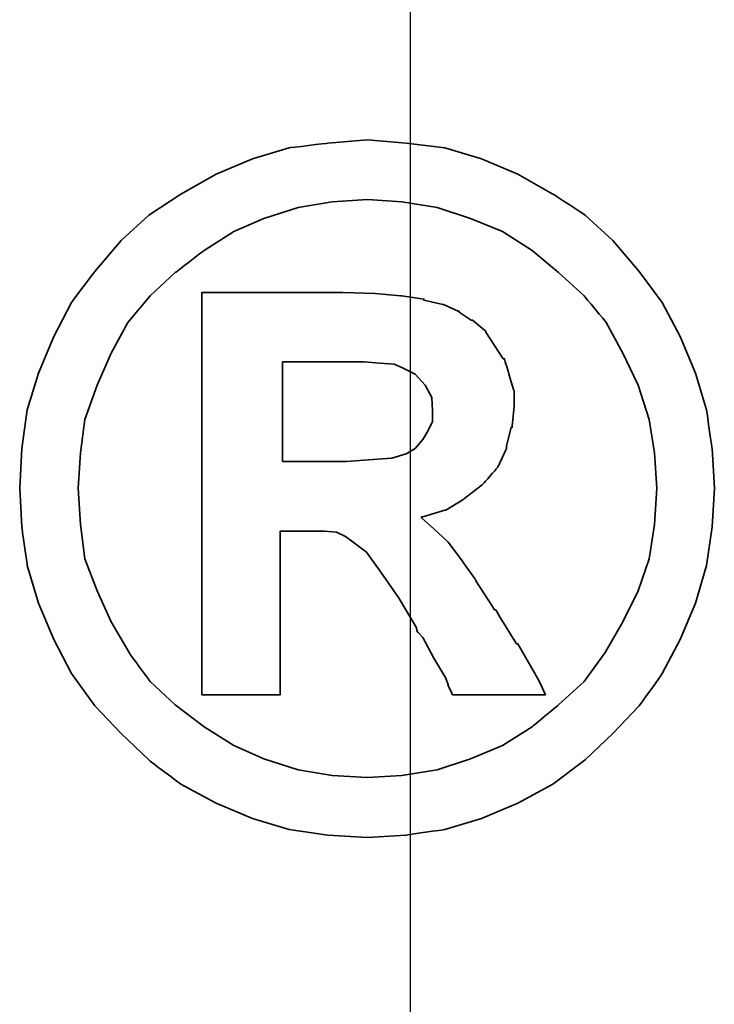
# Model space of a CAD drawing. Header units: millimetres. Extents: x -386 to 3135, y -1989 to 860.
# Tile 283 of 596: x -8.33 to -6.66, y -291.39 to -289.01. Entities that reach past the tile are written whole.
import ezdxf

# ---------------------------------------------------------------- set-up
doc = ezdxf.new("R2010")
doc.units = ezdxf.units.MM
doc.layers.get('0').update_dxf_attribs({"linetype": 'CONTINUOUS'})
doc.layers.add('DIM', color=4, linetype='CONTINUOUS')
doc.layers.add('layer 1', color=7, linetype='CONTINUOUS')

# ---------------------------------------------------------------- blocks, each defined once
blk = doc.blocks.new('TBI MOTION logo(完整正式版)')
at = {"layer": 'layer 1', "color": 22, "lineweight": 35}
for points, knots in [([(81.20634, 4.98624), (81.20634, 4.98624), (81.18649, 5.32862), (81.18649, 5.32862), (81.18649, 5.32862), (81.18649, 5.32862), (81.13886, 5.66206), (81.13886, 5.66206), (81.13886, 5.66206), (81.13886, 5.66206), (81.04359, 5.97764), (81.04359, 5.97764), (81.04359, 5.97764), (81.04359, 5.97764), (80.91061, 6.29124), (80.91061, 6.29124), (80.91061, 6.29124), (80.91061, 6.29124), (80.75778, 6.58697), (80.75778, 6.58697), (80.75778, 6.58697), (80.75778, 6.58697), (80.5593, 6.85294), (80.5593, 6.85294), (80.5593, 6.85294), (80.5593, 6.85294), (80.33105, 7.1189), (80.33105, 7.1189), (80.33105, 7.1189), (80.33105, 7.1189), (80.09287, 7.33921), (80.09287, 7.33921), (80.09287, 7.33921), (80.09287, 7.33921), (79.815, 7.51982), (79.815, 7.51982), (79.815, 7.51982), (79.815, 7.51982), (79.51133, 7.69051), (79.51133, 7.69051), (79.51133, 7.69051), (79.51133, 7.69051), (79.19773, 7.8235), (79.19773, 7.8235), (79.19773, 7.8235), (79.19773, 7.8235), (78.88215, 7.91877), (78.88215, 7.91877), (78.88215, 7.91877), (78.88215, 7.91877), (78.54871, 7.95846), (78.54871, 7.95846), (78.54871, 7.95846), (78.54871, 7.95846), (78.21526, 7.98625), (78.21526, 7.98625), (78.21526, 7.98625), (78.21526, 7.98625), (77.87388, 7.95846), (77.87388, 7.95846), (77.87388, 7.95846), (77.87388, 7.95846), (77.54044, 7.91877), (77.54044, 7.91877), (77.54044, 7.91877), (77.54044, 7.91877), (77.22485, 7.8235), (77.22485, 7.8235), (77.22485, 7.8235), (77.22485, 7.8235), (76.91027, 7.69051), (76.91027, 7.69051), (76.91027, 7.69051), (76.91027, 7.69051), (76.6056, 7.51982), (76.6056, 7.51982), (76.6056, 7.51982), (76.6056, 7.51982), (76.32972, 7.33921), (76.32972, 7.33921), (76.32972, 7.33921), (76.32972, 7.33921), (76.09154, 7.1189), (76.09154, 7.1189), (76.09154, 7.1189), (76.09154, 7.1189), (75.86329, 6.85294), (75.86329, 6.85294), (75.86329, 6.85294), (75.86329, 6.85294), (75.66382, 6.58697), (75.66382, 6.58697), (75.66382, 6.58697), (75.66382, 6.58697), (75.51099, 6.29124), (75.51099, 6.29124), (75.51099, 6.29124), (75.51099, 6.29124), (75.37702, 5.97764), (75.37702, 5.97764), (75.37702, 5.97764), (75.37702, 5.97764), (75.28175, 5.66206), (75.28175, 5.66206), (75.28175, 5.66206), (75.28175, 5.66206), (75.23411, 5.32862), (75.23411, 5.32862), (75.23411, 5.32862), (75.23411, 5.32862), (75.21625, 4.98624), (75.21625, 4.98624), (75.21625, 4.98624), (75.21625, 4.98624), (75.23411, 4.6528), (75.23411, 4.6528), (75.23411, 4.6528), (75.23411, 4.6528), (75.28175, 4.32035), (75.28175, 4.32035), (75.28175, 4.32035), (75.28175, 4.32035), (75.37702, 3.99583), (75.37702, 3.99583), (75.37702, 3.99583), (75.37702, 3.99583), (75.51099, 3.68224), (75.51099, 3.68224), (75.51099, 3.68224), (75.51099, 3.68224), (75.66382, 3.38749), (75.66382, 3.38749), (75.66382, 3.38749), (75.66382, 3.38749), (75.86329, 3.10963), (75.86329, 3.10963), (75.86329, 3.10963), (75.86329, 3.10963), (76.09154, 2.87145), (76.09154, 2.87145), (76.09154, 2.87145), (76.09154, 2.87145), (76.32972, 2.6432), (76.32972, 2.6432), (76.32972, 2.6432), (76.32972, 2.6432), (76.6056, 2.43381), (76.6056, 2.43381), (76.6056, 2.43381), (76.6056, 2.43381), (76.91027, 2.27205), (76.91027, 2.27205), (76.91027, 2.27205), (76.91027, 2.27205), (77.22485, 2.13906), (77.22485, 2.13906), (77.22485, 2.13906), (77.22485, 2.13906), (77.54044, 2.0438), (77.54044, 2.0438), (77.54044, 2.0438), (77.54044, 2.0438), (77.87388, 1.99616), (77.87388, 1.99616), (77.87388, 1.99616), (77.87388, 1.99616), (78.21526, 1.97631), (78.21526, 1.97631), (78.21526, 1.97631), (78.21526, 1.97631), (78.54871, 1.99616), (78.54871, 1.99616), (78.54871, 1.99616), (78.54871, 1.99616), (78.88215, 2.0438), (78.88215, 2.0438), (78.88215, 2.0438), (78.88215, 2.0438), (79.19773, 2.13906), (79.19773, 2.13906), (79.19773, 2.13906), (79.19773, 2.13906), (79.51133, 2.27205), (79.51133, 2.27205), (79.51133, 2.27205), (79.51133, 2.27205), (79.815, 2.43381), (79.815, 2.43381), (79.815, 2.43381), (79.815, 2.43381), (80.09287, 2.6432), (80.09287, 2.6432), (80.09287, 2.6432), (80.09287, 2.6432), (80.33105, 2.87145), (80.33105, 2.87145), (80.33105, 2.87145), (80.33105, 2.87145), (80.5593, 3.10963), (80.5593, 3.10963), (80.5593, 3.10963), (80.5593, 3.10963), (80.75778, 3.38749), (80.75778, 3.38749), (80.75778, 3.38749), (80.75778, 3.38749), (80.91061, 3.68224), (80.91061, 3.68224), (80.91061, 3.68224), (80.91061, 3.68224), (81.04359, 3.99583), (81.04359, 3.99583), (81.04359, 3.99583), (81.04359, 3.99583), (81.13886, 4.32035), (81.13886, 4.32035), (81.13886, 4.32035), (81.13886, 4.32035), (81.18649, 4.6528), (81.18649, 4.6528), (81.18649, 4.6528), (81.18649, 4.6528), (81.20634, 4.98624), (81.20634, 4.98624)], [0, 0, 0, 0, 0.0178571, 0.0178571, 0.0178571, 0.0178572, 0.0357143, 0.0357143, 0.0357143, 0.0357143, 0.0535714, 0.0535714, 0.0535714, 0.0535714, 0.0714286, 0.0714286, 0.0714286, 0.0714286, 0.0892857, 0.0892857, 0.0892857, 0.0892857, 0.1071429, 0.1071429, 0.1071429, 0.1071429, 0.125, 0.125, 0.125, 0.125, 0.1428571, 0.1428571, 0.1428571, 0.1428572, 0.1607143, 0.1607143, 0.1607143, 0.1607143, 0.1785714, 0.1785714, 0.1785714, 0.1785714, 0.1964286, 0.1964286, 0.1964286, 0.1964286, 0.2142857, 0.2142857, 0.2142857, 0.2142857, 0.2321429, 0.2321429, 0.2321429, 0.2321429, 0.25, 0.25, 0.25, 0.25, 0.2678571, 0.2678571, 0.2678571, 0.2678572, 0.2857143, 0.2857143, 0.2857143, 0.2857143, 0.3035714, 0.3035714, 0.3035714, 0.3035714, 0.3214286, 0.3214286, 0.3214286, 0.3214286, 0.3392857, 0.3392857, 0.3392857, 0.3392857, 0.3571429, 0.3571429, 0.3571429, 0.3571429, 0.375, 0.375, 0.375, 0.375, 0.3928571, 0.3928571, 0.3928571, 0.3928572, 0.4107143, 0.4107143, 0.4107143, 0.4107143, 0.4285714, 0.4285714, 0.4285714, 0.4285714, 0.4464286, 0.4464286, 0.4464286, 0.4464286, 0.4642857, 0.4642857, 0.4642857, 0.4642857, 0.4821429, 0.4821429, 0.4821429, 0.4821429, 0.5, 0.5, 0.5, 0.5, 0.5178571, 0.5178571, 0.5178571, 0.5178572, 0.5357143, 0.5357143, 0.5357143, 0.5357143, 0.5535714, 0.5535714, 0.5535714, 0.5535714, 0.5714286, 0.5714286, 0.5714286, 0.5714286, 0.5892857, 0.5892857, 0.5892857, 0.5892857, 0.6071429, 0.6071429, 0.6071429, 0.6071429, 0.625, 0.625, 0.625, 0.625, 0.6428571, 0.6428571, 0.6428571, 0.6428572, 0.6607143, 0.6607143, 0.6607143, 0.6607143, 0.6785714, 0.6785714, 0.6785714, 0.6785714, 0.6964286, 0.6964286, 0.6964286, 0.6964286, 0.7142857, 0.7142857, 0.7142857, 0.7142857, 0.7321429, 0.7321429, 0.7321429, 0.7321429, 0.75, 0.75, 0.75, 0.75, 0.7678571, 0.7678571, 0.7678571, 0.7678572, 0.7857143, 0.7857143, 0.7857143, 0.7857143, 0.8035714, 0.8035714, 0.8035714, 0.8035714, 0.8214286, 0.8214286, 0.8214286, 0.8214286, 0.8392857, 0.8392857, 0.8392857, 0.8392857, 0.8571429, 0.8571429, 0.8571429, 0.8571429, 0.875, 0.875, 0.875, 0.875, 0.8928571, 0.8928571, 0.8928571, 0.8928572, 0.9107143, 0.9107143, 0.9107143, 0.9107143, 0.9285714, 0.9285714, 0.9285714, 0.9285714, 0.9464286, 0.9464286, 0.9464286, 0.9464286, 0.9642857, 0.9642857, 0.9642857, 0.9642857, 0.9821429, 0.9821429, 0.9821429, 0.9821429, 1, 1, 1, 1]), ([(80.71014, 4.98624), (80.71014, 4.98624), (80.69129, 5.29091), (80.69129, 5.29091), (80.69129, 5.29091), (80.69129, 5.29091), (80.64464, 5.57672), (80.64464, 5.57672), (80.64464, 5.57672), (80.64464, 5.57672), (80.54937, 5.87245), (80.54937, 5.87245), (80.54937, 5.87245), (80.54937, 5.87245), (80.41639, 6.14833), (80.41639, 6.14833), (80.41639, 6.14833), (80.41639, 6.14833), (80.27349, 6.41429), (80.27349, 6.41429), (80.27349, 6.41429), (80.27349, 6.41429), (80.08295, 6.64255), (80.08295, 6.64255), (80.08295, 6.64255), (80.08295, 6.64255), (79.86264, 6.84301), (79.86264, 6.84301), (79.86264, 6.84301), (79.86264, 6.84301), (79.63439, 7.03355), (79.63439, 7.03355), (79.63439, 7.03355), (79.63439, 7.03355), (79.37835, 7.1963), (79.37835, 7.1963), (79.37835, 7.1963), (79.37835, 7.1963), (79.10246, 7.30944), (79.10246, 7.30944), (79.10246, 7.30944), (79.10246, 7.30944), (78.81665, 7.40471), (78.81665, 7.40471), (78.81665, 7.40471), (78.81665, 7.40471), (78.511, 7.45234), (78.511, 7.45234), (78.511, 7.45234), (78.511, 7.45234), (78.21526, 7.47219), (78.21526, 7.47219), (78.21526, 7.47219), (78.21526, 7.47219), (77.9106, 7.45234), (77.9106, 7.45234), (77.9106, 7.45234), (77.9106, 7.45234), (77.61685, 7.40471), (77.61685, 7.40471), (77.61685, 7.40471), (77.61685, 7.40471), (77.32012, 7.30944), (77.32012, 7.30944), (77.32012, 7.30944), (77.32012, 7.30944), (77.06309, 7.1963), (77.06309, 7.1963), (77.06309, 7.1963), (77.06309, 7.1963), (76.80606, 7.03355), (76.80606, 7.03355), (76.80606, 7.03355), (76.80606, 7.03355), (76.55797, 6.84301), (76.55797, 6.84301), (76.55797, 6.84301), (76.55797, 6.84301), (76.34063, 6.64255), (76.34063, 6.64255), (76.34063, 6.64255), (76.34063, 6.64255), (76.1491, 6.41429), (76.1491, 6.41429), (76.1491, 6.41429), (76.1491, 6.41429), (76.0062, 6.14833), (76.0062, 6.14833), (76.0062, 6.14833), (76.0062, 6.14833), (75.88314, 5.87245), (75.88314, 5.87245), (75.88314, 5.87245), (75.88314, 5.87245), (75.77794, 5.57672), (75.77794, 5.57672), (75.77794, 5.57672), (75.77794, 5.57672), (75.73924, 5.29091), (75.73924, 5.29091), (75.73924, 5.29091), (75.73924, 5.29091), (75.72039, 4.98624), (75.72039, 4.98624), (75.72039, 4.98624), (75.72039, 4.98624), (75.73924, 4.67165), (75.73924, 4.67165), (75.73924, 4.67165), (75.73924, 4.67165), (75.77794, 4.37791), (75.77794, 4.37791), (75.77794, 4.37791), (75.77794, 4.37791), (75.88314, 4.10102), (75.88314, 4.10102), (75.88314, 4.10102), (75.88314, 4.10102), (76.0062, 3.83407), (76.0062, 3.83407), (76.0062, 3.83407), (76.0062, 3.83407), (76.15902, 3.56811), (76.15902, 3.56811), (76.15902, 3.56811), (76.15902, 3.56811), (76.34063, 3.32001), (76.34063, 3.32001), (76.34063, 3.32001), (76.34063, 3.32001), (76.55797, 3.11955), (76.55797, 3.11955), (76.55797, 3.11955), (76.55797, 3.11955), (76.80606, 2.92901), (76.80606, 2.92901), (76.80606, 2.92901), (76.80606, 2.92901), (77.06309, 2.76725), (77.06309, 2.76725), (77.06309, 2.76725), (77.06309, 2.76725), (77.32012, 2.65412), (77.32012, 2.65412), (77.32012, 2.65412), (77.32012, 2.65412), (77.61685, 2.55786), (77.61685, 2.55786), (77.61685, 2.55786), (77.61685, 2.55786), (77.9106, 2.51022), (77.9106, 2.51022), (77.9106, 2.51022), (77.9106, 2.51022), (78.21526, 2.49137), (78.21526, 2.49137), (78.21526, 2.49137), (78.21526, 2.49137), (78.511, 2.51022), (78.511, 2.51022), (78.511, 2.51022), (78.511, 2.51022), (78.81665, 2.55786), (78.81665, 2.55786), (78.81665, 2.55786), (78.81665, 2.55786), (79.10246, 2.65412), (79.10246, 2.65412), (79.10246, 2.65412), (79.10246, 2.65412), (79.37835, 2.76725), (79.37835, 2.76725), (79.37835, 2.76725), (79.37835, 2.76725), (79.63439, 2.92901), (79.63439, 2.92901), (79.63439, 2.92901), (79.63439, 2.92901), (79.86264, 3.11955), (79.86264, 3.11955), (79.86264, 3.11955), (79.86264, 3.11955), (80.08295, 3.32001), (80.08295, 3.32001), (80.08295, 3.32001), (80.08295, 3.32001), (80.26356, 3.56811), (80.26356, 3.56811), (80.26356, 3.56811), (80.26356, 3.56811), (80.41639, 3.83407), (80.41639, 3.83407), (80.41639, 3.83407), (80.41639, 3.83407), (80.54937, 4.10102), (80.54937, 4.10102), (80.54937, 4.10102), (80.54937, 4.10102), (80.64464, 4.37791), (80.64464, 4.37791), (80.64464, 4.37791), (80.64464, 4.37791), (80.69129, 4.67165), (80.69129, 4.67165), (80.69129, 4.67165), (80.69129, 4.67165), (80.71014, 4.98624), (80.71014, 4.98624)], [0, 0, 0, 0, 0.0192308, 0.0192308, 0.0192308, 0.0192308, 0.0384615, 0.0384615, 0.0384615, 0.0384615, 0.0576923, 0.0576923, 0.0576923, 0.0576923, 0.0769231, 0.0769231, 0.0769231, 0.0769231, 0.0961538, 0.0961538, 0.0961538, 0.0961539, 0.1153846, 0.1153846, 0.1153846, 0.1153846, 0.1346154, 0.1346154, 0.1346154, 0.1346154, 0.1538462, 0.1538462, 0.1538462, 0.1538462, 0.1730769, 0.1730769, 0.1730769, 0.1730769, 0.1923077, 0.1923077, 0.1923077, 0.1923077, 0.2115385, 0.2115385, 0.2115385, 0.2115385, 0.2307692, 0.2307692, 0.2307692, 0.2307692, 0.25, 0.25, 0.25, 0.25, 0.2692308, 0.2692308, 0.2692308, 0.2692308, 0.2884615, 0.2884615, 0.2884615, 0.2884615, 0.3076923, 0.3076923, 0.3076923, 0.3076923, 0.3269231, 0.3269231, 0.3269231, 0.3269231, 0.3461538, 0.3461538, 0.3461538, 0.3461539, 0.3653846, 0.3653846, 0.3653846, 0.3653846, 0.3846154, 0.3846154, 0.3846154, 0.3846154, 0.4038462, 0.4038462, 0.4038462, 0.4038462, 0.4230769, 0.4230769, 0.4230769, 0.4230769, 0.4423077, 0.4423077, 0.4423077, 0.4423077, 0.4615385, 0.4615385, 0.4615385, 0.4615385, 0.4807692, 0.4807692, 0.4807692, 0.4807692, 0.5, 0.5, 0.5, 0.5, 0.5192308, 0.5192308, 0.5192308, 0.5192308, 0.5384615, 0.5384615, 0.5384615, 0.5384615, 0.5576923, 0.5576923, 0.5576923, 0.5576923, 0.5769231, 0.5769231, 0.5769231, 0.5769231, 0.5961538, 0.5961538, 0.5961538, 0.5961539, 0.6153846, 0.6153846, 0.6153846, 0.6153846, 0.6346154, 0.6346154, 0.6346154, 0.6346154, 0.6538462, 0.6538462, 0.6538462, 0.6538462, 0.6730769, 0.6730769, 0.6730769, 0.6730769, 0.6923077, 0.6923077, 0.6923077, 0.6923077, 0.7115385, 0.7115385, 0.7115385, 0.7115385, 0.7307692, 0.7307692, 0.7307692, 0.7307692, 0.75, 0.75, 0.75, 0.75, 0.7692308, 0.7692308, 0.7692308, 0.7692308, 0.7884615, 0.7884615, 0.7884615, 0.7884615, 0.8076923, 0.8076923, 0.8076923, 0.8076923, 0.8269231, 0.8269231, 0.8269231, 0.8269231, 0.8461538, 0.8461538, 0.8461538, 0.8461539, 0.8653846, 0.8653846, 0.8653846, 0.8653846, 0.8846154, 0.8846154, 0.8846154, 0.8846154, 0.9038462, 0.9038462, 0.9038462, 0.9038462, 0.9230769, 0.9230769, 0.9230769, 0.9230769, 0.9423077, 0.9423077, 0.9423077, 0.9423077, 0.9615385, 0.9615385, 0.9615385, 0.9615385, 0.9807692, 0.9807692, 0.9807692, 0.9807692, 1, 1, 1, 1]), ([(76.78721, 3.2823), (76.78721, 3.2823), (76.78721, 3.32001), (76.78721, 3.32001), (76.78721, 3.32001), (76.78721, 3.32001), (76.78721, 3.42422), (76.78721, 3.42422), (76.78721, 3.42422), (76.78721, 3.42422), (76.78721, 3.59689), (76.78721, 3.59689), (76.78721, 3.59689), (76.78721, 3.59689), (76.78721, 3.80529), (76.78721, 3.80529), (76.78721, 3.80529), (76.78721, 3.80529), (76.78721, 4.0524), (76.78721, 4.0524), (76.78721, 4.0524), (76.78721, 4.0524), (76.78721, 4.32035), (76.78721, 4.32035), (76.78721, 4.32035), (76.78721, 4.32035), (76.78721, 4.92868), (76.78721, 4.92868), (76.78721, 4.92868), (76.78721, 4.92868), (76.78721, 5.53801), (76.78721, 5.53801), (76.78721, 5.53801), (76.78721, 5.53801), (76.78721, 5.82482), (76.78721, 5.82482), (76.78721, 5.82482), (76.78721, 5.82482), (76.78721, 6.07291), (76.78721, 6.07291), (76.78721, 6.07291), (76.78721, 6.07291), (76.78721, 6.30017), (76.78721, 6.30017), (76.78721, 6.30017), (76.78721, 6.30017), (76.78721, 6.45399), (76.78721, 6.45399), (76.78721, 6.45399), (76.78721, 6.45399), (76.78721, 6.5572), (76.78721, 6.5572), (76.78721, 6.5572), (76.78721, 6.5572), (76.78721, 6.59689), (76.78721, 6.59689), (76.78721, 6.59689), (76.78721, 6.59689), (76.78721, 6.67232), (76.78721, 6.67232), (76.78721, 6.67232), (76.78721, 6.67232), (76.8537, 6.67232), (76.8537, 6.67232), (76.8537, 6.67232), (76.8537, 6.67232), (76.87355, 6.67232), (76.87355, 6.67232), (76.87355, 6.67232), (76.87355, 6.67232), (76.91027, 6.67232), (76.91027, 6.67232), (76.91027, 6.67232), (76.91027, 6.67232), (77.04424, 6.67232), (77.04424, 6.67232), (77.04424, 6.67232), (77.04424, 6.67232), (77.22485, 6.67232), (77.22485, 6.67232), (77.22485, 6.67232), (77.22485, 6.67232), (77.43524, 6.67232), (77.43524, 6.67232), (77.43524, 6.67232), (77.43524, 6.67232), (77.65357, 6.67232), (77.65357, 6.67232), (77.65357, 6.67232), (77.65357, 6.67232), (77.82625, 6.67232), (77.82625, 6.67232), (77.82625, 6.67232), (77.82625, 6.67232), (77.94037, 6.67232), (77.94037, 6.67232), (77.94037, 6.67232), (77.94037, 6.67232), (77.97709, 6.67232), (77.97709, 6.67232), (77.97709, 6.67232), (77.97709, 6.67232), (77.99694, 6.67232), (77.99694, 6.67232), (77.99694, 6.67232), (77.99694, 6.67232), (78.00686, 6.67232), (78.00686, 6.67232), (78.00686, 6.67232), (78.00686, 6.67232), (78.28275, 6.6624), (78.28275, 6.6624), (78.28275, 6.6624), (78.28275, 6.6624), (78.50107, 6.64255), (78.50107, 6.64255), (78.50107, 6.64255), (78.50107, 6.64255), (78.511, 6.64255), (78.511, 6.64255), (78.511, 6.64255), (78.511, 6.64255), (78.70154, 6.61476), (78.70154, 6.61476), (78.70154, 6.61476), (78.70154, 6.61476), (78.70154, 6.60483), (78.70154, 6.60483), (78.70154, 6.60483), (78.70154, 6.60483), (78.86429, 6.56713), (78.86429, 6.56713), (78.86429, 6.56713), (78.86429, 6.56713), (78.87223, 6.56713), (78.87223, 6.56713), (78.87223, 6.56713), (78.87223, 6.56713), (78.99727, 6.51056), (78.99727, 6.51056), (78.99727, 6.51056), (78.99727, 6.51056), (79.00719, 6.51056), (79.00719, 6.51056), (79.00719, 6.51056), (79.00719, 6.51056), (79.00719, 6.50162), (79.00719, 6.50162), (79.00719, 6.50162), (79.00719, 6.50162), (79.1104, 6.43415), (79.1104, 6.43415), (79.1104, 6.43415), (79.1104, 6.43415), (79.12132, 6.43415), (79.12132, 6.43415), (79.12132, 6.43415), (79.12132, 6.43415), (79.22552, 6.34781), (79.22552, 6.34781), (79.22552, 6.34781), (79.22552, 6.34781), (79.23544, 6.33888), (79.23544, 6.33888), (79.23544, 6.33888), (79.23544, 6.33888), (79.23544, 6.32895), (79.23544, 6.32895), (79.23544, 6.32895), (79.23544, 6.32895), (79.31087, 6.21483), (79.31087, 6.21483), (79.31087, 6.21483), (79.31087, 6.21483), (79.38629, 6.1007), (79.38629, 6.1007), (79.38629, 6.1007), (79.38629, 6.1007), (79.3972, 6.1007), (79.3972, 6.1007), (79.3972, 6.1007), (79.3972, 6.1007), (79.3972, 6.09078), (79.3972, 6.09078), (79.3972, 6.09078), (79.3972, 6.09078), (79.43392, 5.97764), (79.43392, 5.97764), (79.43392, 5.97764), (79.43392, 5.97764), (79.43392, 5.96772), (79.43392, 5.96772), (79.43392, 5.96772), (79.43392, 5.96772), (79.47362, 5.83474), (79.47362, 5.83474), (79.47362, 5.83474), (79.47362, 5.83474), (79.48156, 5.82482), (79.48156, 5.82482), (79.48156, 5.82482), (79.48156, 5.82482), (79.48156, 5.69977), (79.48156, 5.69977), (79.48156, 5.69977), (79.48156, 5.69977), (79.48156, 5.69183), (79.48156, 5.69183), (79.48156, 5.69183), (79.48156, 5.69183), (79.4637, 5.51915), (79.4637, 5.51915), (79.4637, 5.51915), (79.4637, 5.51915), (79.4637, 5.51122), (79.4637, 5.51122), (79.4637, 5.51122), (79.4637, 5.51122), (79.45377, 5.51122), (79.45377, 5.51122), (79.45377, 5.51122), (79.45377, 5.51122), (79.41507, 5.34847), (79.41507, 5.34847), (79.41507, 5.34847), (79.41507, 5.34847), (79.41507, 5.33854), (79.41507, 5.33854), (79.41507, 5.33854), (79.41507, 5.33854), (79.41507, 5.32862), (79.41507, 5.32862), (79.41507, 5.32862), (79.41507, 5.32862), (79.33865, 5.16785), (79.33865, 5.16785), (79.33865, 5.16785), (79.33865, 5.16785), (79.33071, 5.15693), (79.33071, 5.15693), (79.33071, 5.15693), (79.33071, 5.15693), (79.2156, 5.02495), (79.2156, 5.02495), (79.2156, 5.02495), (79.2156, 5.02495), (79.20567, 5.01502), (79.20567, 5.01502), (79.20567, 5.01502), (79.20567, 5.01502), (79.05483, 4.89991), (79.05483, 4.89991), (79.05483, 4.89991), (79.05483, 4.89991), (79.04491, 4.89197), (79.04491, 4.89197), (79.04491, 4.89197), (79.04491, 4.89197), (78.89208, 4.7967), (78.89208, 4.7967), (78.89208, 4.7967), (78.89208, 4.7967), (78.88215, 4.7967), (78.88215, 4.7967), (78.88215, 4.7967), (78.88215, 4.7967), (78.69161, 4.73913), (78.69161, 4.73913), (78.69161, 4.73913), (78.69161, 4.73913), (78.68169, 4.73913), (78.68169, 4.73913), (78.68169, 4.73913), (78.68169, 4.73913), (78.68169, 4.72921), (78.68169, 4.72921), (78.68169, 4.72921), (78.68169, 4.72921), (78.78688, 4.63394), (78.78688, 4.63394), (78.78688, 4.63394), (78.78688, 4.63394), (78.902, 4.52875), (78.902, 4.52875), (78.902, 4.52875), (78.902, 4.52875), (78.91093, 4.52081), (78.91093, 4.52081), (78.91093, 4.52081), (78.91093, 4.52081), (79.02506, 4.36798), (79.02506, 4.36798), (79.02506, 4.36798), (79.02506, 4.36798), (79.1501, 4.1953), (79.1501, 4.1953), (79.1501, 4.1953), (79.1501, 4.1953), (79.1501, 4.18736), (79.1501, 4.18736), (79.1501, 4.18736), (79.1501, 4.18736), (79.29201, 3.96705), (79.29201, 3.96705), (79.29201, 3.96705), (79.29201, 3.96705), (79.31087, 3.93828), (79.31087, 3.93828), (79.31087, 3.93828), (79.31087, 3.93828), (79.32079, 3.93828), (79.32079, 3.93828), (79.32079, 3.93828), (79.32079, 3.93828), (79.3585, 3.87178), (79.3585, 3.87178), (79.3585, 3.87178), (79.3585, 3.87178), (79.50141, 3.64353), (79.50141, 3.64353), (79.50141, 3.64353), (79.50141, 3.64353), (79.51133, 3.64353), (79.51133, 3.64353), (79.51133, 3.64353), (79.51133, 3.64353), (79.64431, 3.41528), (79.64431, 3.41528), (79.64431, 3.41528), (79.64431, 3.41528), (79.68202, 3.3478), (79.68202, 3.3478), (79.68202, 3.3478), (79.68202, 3.3478), (79.70187, 3.31009), (79.70187, 3.31009), (79.70187, 3.31009), (79.70187, 3.31009), (79.7495, 3.2049), (79.7495, 3.2049), (79.7495, 3.2049), (79.7495, 3.2049), (79.64431, 3.2049), (79.64431, 3.2049), (79.64431, 3.2049), (79.64431, 3.2049), (79.62546, 3.2049), (79.62546, 3.2049), (79.62546, 3.2049), (79.62546, 3.2049), (79.53912, 3.2049), (79.53912, 3.2049), (79.53912, 3.2049), (79.53912, 3.2049), (79.31087, 3.2049), (79.31087, 3.2049), (79.31087, 3.2049), (79.31087, 3.2049), (79.08262, 3.2049), (79.08262, 3.2049), (79.08262, 3.2049), (79.08262, 3.2049), (79.00719, 3.2049), (79.00719, 3.2049), (79.00719, 3.2049), (79.00719, 3.2049), (78.98735, 3.2049), (78.98735, 3.2049), (78.98735, 3.2049), (78.98735, 3.2049), (78.94964, 3.2049), (78.94964, 3.2049), (78.94964, 3.2049), (78.94964, 3.2049), (78.92979, 3.24459), (78.92979, 3.24459), (78.92979, 3.24459), (78.92979, 3.24459), (78.91093, 3.2823), (78.91093, 3.2823), (78.91093, 3.2823), (78.91093, 3.2823), (78.91093, 3.29223), (78.91093, 3.29223), (78.91093, 3.29223), (78.91093, 3.29223), (78.89208, 3.3478), (78.89208, 3.3478), (78.89208, 3.3478), (78.89208, 3.3478), (78.78688, 3.52048), (78.78688, 3.52048), (78.78688, 3.52048), (78.78688, 3.52048), (78.69161, 3.7001), (78.69161, 3.7001), (78.69161, 3.7001), (78.69161, 3.7001), (78.6539, 3.7388), (78.6539, 3.7388), (78.6539, 3.7388), (78.6539, 3.7388), (78.64398, 3.74873), (78.64398, 3.74873), (78.64398, 3.74873), (78.64398, 3.74873), (78.64398, 3.75766), (78.64398, 3.75766), (78.64398, 3.75766), (78.64398, 3.75766), (78.63405, 3.78644), (78.63405, 3.78644), (78.63405, 3.78644), (78.63405, 3.78644), (78.48321, 4.04347), (78.48321, 4.04347), (78.48321, 4.04347), (78.48321, 4.04347), (78.33038, 4.2618), (78.33038, 4.2618), (78.33038, 4.2618), (78.33038, 4.2618), (78.20732, 4.43447), (78.20732, 4.43447), (78.20732, 4.43447), (78.20732, 4.43447), (78.09221, 4.52081), (78.09221, 4.52081), (78.09221, 4.52081), (78.09221, 4.52081), (78.02472, 4.56845), (78.02472, 4.56845), (78.02472, 4.56845), (78.02472, 4.56845), (77.9493, 4.60616), (77.9493, 4.60616), (77.9493, 4.60616), (77.9493, 4.60616), (77.8451, 4.61608), (77.8451, 4.61608), (77.8451, 4.61608), (77.8451, 4.61608), (77.71113, 4.61608), (77.71113, 4.61608), (77.71113, 4.61608), (77.71113, 4.61608), (77.69128, 4.61608), (77.69128, 4.61608), (77.69128, 4.61608), (77.69128, 4.61608), (77.67342, 4.61608), (77.67342, 4.61608), (77.67342, 4.61608), (77.67342, 4.61608), (77.5583, 4.61608), (77.5583, 4.61608), (77.5583, 4.61608), (77.5583, 4.61608), (77.46303, 4.61608), (77.46303, 4.61608), (77.46303, 4.61608), (77.46303, 4.61608), (77.46303, 4.54761), (77.46303, 4.54761), (77.46303, 4.54761), (77.46303, 4.54761), (77.46303, 4.47318), (77.46303, 4.47318), (77.46303, 4.47318), (77.46303, 4.47318), (77.46303, 4.24294), (77.46303, 4.24294), (77.46303, 4.24294), (77.46303, 4.24294), (77.46303, 3.99583), (77.46303, 3.99583), (77.46303, 3.99583), (77.46303, 3.99583), (77.46303, 3.72888), (77.46303, 3.72888), (77.46303, 3.72888), (77.46303, 3.72888), (77.46303, 3.51055), (77.46303, 3.51055), (77.46303, 3.51055), (77.46303, 3.51055), (77.46303, 3.42422), (77.46303, 3.42422), (77.46303, 3.42422), (77.46303, 3.42422), (77.46303, 3.35773), (77.46303, 3.35773), (77.46303, 3.35773), (77.46303, 3.35773), (77.46303, 3.30017), (77.46303, 3.30017), (77.46303, 3.30017), (77.46303, 3.30017), (77.46303, 3.2823), (77.46303, 3.2823), (77.46303, 3.2823), (77.46303, 3.2823), (77.46303, 3.2049), (77.46303, 3.2049), (77.46303, 3.2049), (77.46303, 3.2049), (77.39753, 3.2049), (77.39753, 3.2049), (77.39753, 3.2049), (77.39753, 3.2049), (77.37768, 3.2049), (77.37768, 3.2049), (77.37768, 3.2049), (77.37768, 3.2049), (77.32012, 3.2049), (77.32012, 3.2049), (77.32012, 3.2049), (77.32012, 3.2049), (77.12165, 3.2049), (77.12165, 3.2049), (77.12165, 3.2049), (77.12165, 3.2049), (76.94897, 3.2049), (76.94897, 3.2049), (76.94897, 3.2049), (76.94897, 3.2049), (76.8924, 3.2049), (76.8924, 3.2049), (76.8924, 3.2049), (76.8924, 3.2049), (76.8537, 3.2049), (76.8537, 3.2049), (76.8537, 3.2049), (76.8537, 3.2049), (76.78721, 3.2049), (76.78721, 3.2049), (76.78721, 3.2049), (76.78721, 3.2049), (76.78721, 3.2823), (76.78721, 3.2823)], [0, 0, 0, 0, 0.0074074, 0.0074074, 0.0074074, 0.0074074, 0.0148148, 0.0148148, 0.0148148, 0.0148148, 0.0222222, 0.0222222, 0.0222222, 0.0222222, 0.0296296, 0.0296296, 0.0296296, 0.0296296, 0.037037, 0.037037, 0.037037, 0.037037, 0.0444444, 0.0444444, 0.0444444, 0.0444445, 0.0518519, 0.0518519, 0.0518519, 0.0518519, 0.0592593, 0.0592593, 0.0592593, 0.0592593, 0.0666667, 0.0666667, 0.0666667, 0.0666667, 0.0740741, 0.0740741, 0.0740741, 0.0740741, 0.0814815, 0.0814815, 0.0814815, 0.0814815, 0.0888889, 0.0888889, 0.0888889, 0.0888889, 0.0962963, 0.0962963, 0.0962963, 0.0962963, 0.1037037, 0.1037037, 0.1037037, 0.1037037, 0.1111111, 0.1111111, 0.1111111, 0.1111111, 0.1185185, 0.1185185, 0.1185185, 0.1185185, 0.1259259, 0.1259259, 0.1259259, 0.1259259, 0.1333333, 0.1333333, 0.1333333, 0.1333333, 0.1407407, 0.1407407, 0.1407407, 0.1407408, 0.1481481, 0.1481481, 0.1481481, 0.1481482, 0.1555556, 0.1555556, 0.1555556, 0.1555556, 0.162963, 0.162963, 0.162963, 0.162963, 0.1703704, 0.1703704, 0.1703704, 0.1703704, 0.1777778, 0.1777778, 0.1777778, 0.1777778, 0.1851852, 0.1851852, 0.1851852, 0.1851852, 0.1925926, 0.1925926, 0.1925926, 0.1925926, 0.2, 0.2, 0.2, 0.2, 0.2074074, 0.2074074, 0.2074074, 0.2074074, 0.2148148, 0.2148148, 0.2148148, 0.2148148, 0.2222222, 0.2222222, 0.2222222, 0.2222222, 0.2296296, 0.2296296, 0.2296296, 0.2296296, 0.237037, 0.237037, 0.237037, 0.237037, 0.2444444, 0.2444444, 0.2444444, 0.2444445, 0.2518519, 0.2518519, 0.2518519, 0.2518519, 0.2592593, 0.2592593, 0.2592593, 0.2592593, 0.2666667, 0.2666667, 0.2666667, 0.2666667, 0.2740741, 0.2740741, 0.2740741, 0.2740741, 0.2814815, 0.2814815, 0.2814815, 0.2814815, 0.2888889, 0.2888889, 0.2888889, 0.2888889, 0.2962963, 0.2962963, 0.2962963, 0.2962963, 0.3037037, 0.3037037, 0.3037037, 0.3037037, 0.3111111, 0.3111111, 0.3111111, 0.3111111, 0.3185185, 0.3185185, 0.3185185, 0.3185185, 0.3259259, 0.3259259, 0.3259259, 0.3259259, 0.3333333, 0.3333333, 0.3333333, 0.3333333, 0.3407407, 0.3407407, 0.3407407, 0.3407408, 0.3481481, 0.3481481, 0.3481481, 0.3481482, 0.3555556, 0.3555556, 0.3555556, 0.3555556, 0.362963, 0.362963, 0.362963, 0.362963, 0.3703704, 0.3703704, 0.3703704, 0.3703704, 0.3777778, 0.3777778, 0.3777778, 0.3777778, 0.3851852, 0.3851852, 0.3851852, 0.3851852, 0.3925926, 0.3925926, 0.3925926, 0.3925926, 0.4, 0.4, 0.4, 0.4, 0.4074074, 0.4074074, 0.4074074, 0.4074074, 0.4148148, 0.4148148, 0.4148148, 0.4148148, 0.4222222, 0.4222222, 0.4222222, 0.4222222, 0.4296296, 0.4296296, 0.4296296, 0.4296296, 0.437037, 0.437037, 0.437037, 0.437037, 0.4444444, 0.4444444, 0.4444444, 0.4444445, 0.4518519, 0.4518519, 0.4518519, 0.4518519, 0.4592593, 0.4592593, 0.4592593, 0.4592593, 0.4666667, 0.4666667, 0.4666667, 0.4666667, 0.4740741, 0.4740741, 0.4740741, 0.4740741, 0.4814815, 0.4814815, 0.4814815, 0.4814815, 0.4888889, 0.4888889, 0.4888889, 0.4888889, 0.4962963, 0.4962963, 0.4962963, 0.4962963, 0.5037037, 0.5037037, 0.5037037, 0.5037037, 0.5111111, 0.5111111, 0.5111111, 0.5111111, 0.5185185, 0.5185185, 0.5185185, 0.5185185, 0.5259259, 0.5259259, 0.5259259, 0.5259259, 0.5333333, 0.5333333, 0.5333333, 0.5333333, 0.5407407, 0.5407407, 0.5407407, 0.5407408, 0.5481481, 0.5481481, 0.5481481, 0.5481482, 0.5555556, 0.5555556, 0.5555556, 0.5555556, 0.562963, 0.562963, 0.562963, 0.562963, 0.5703704, 0.5703704, 0.5703704, 0.5703704, 0.5777778, 0.5777778, 0.5777778, 0.5777778, 0.5851852, 0.5851852, 0.5851852, 0.5851852, 0.5925926, 0.5925926, 0.5925926, 0.5925926, 0.6, 0.6, 0.6, 0.6, 0.6074074, 0.6074074, 0.6074074, 0.6074074, 0.6148148, 0.6148148, 0.6148148, 0.6148148, 0.6222222, 0.6222222, 0.6222222, 0.6222222, 0.6296296, 0.6296296, 0.6296296, 0.6296296, 0.637037, 0.637037, 0.637037, 0.637037, 0.6444444, 0.6444444, 0.6444444, 0.6444445, 0.6518519, 0.6518519, 0.6518519, 0.6518519, 0.6592593, 0.6592593, 0.6592593, 0.6592593, 0.6666667, 0.6666667, 0.6666667, 0.6666667, 0.6740741, 0.6740741, 0.6740741, 0.6740741, 0.6814815, 0.6814815, 0.6814815, 0.6814815, 0.6888889, 0.6888889, 0.6888889, 0.6888889, 0.6962963, 0.6962963, 0.6962963, 0.6962963, 0.7037037, 0.7037037, 0.7037037, 0.7037037, 0.7111111, 0.7111111, 0.7111111, 0.7111111, 0.7185185, 0.7185185, 0.7185185, 0.7185185, 0.7259259, 0.7259259, 0.7259259, 0.7259259, 0.7333333, 0.7333333, 0.7333333, 0.7333333, 0.7407407, 0.7407407, 0.7407407, 0.7407408, 0.7481481, 0.7481481, 0.7481481, 0.7481482, 0.7555556, 0.7555556, 0.7555556, 0.7555556, 0.762963, 0.762963, 0.762963, 0.762963, 0.7703704, 0.7703704, 0.7703704, 0.7703704, 0.7777778, 0.7777778, 0.7777778, 0.7777778, 0.7851852, 0.7851852, 0.7851852, 0.7851852, 0.7925926, 0.7925926, 0.7925926, 0.7925926, 0.8, 0.8, 0.8, 0.8, 0.8074074, 0.8074074, 0.8074074, 0.8074074, 0.8148148, 0.8148148, 0.8148148, 0.8148148, 0.8222222, 0.8222222, 0.8222222, 0.8222222, 0.8296296, 0.8296296, 0.8296296, 0.8296296, 0.837037, 0.837037, 0.837037, 0.837037, 0.8444444, 0.8444444, 0.8444444, 0.8444445, 0.8518519, 0.8518519, 0.8518519, 0.8518519, 0.8592593, 0.8592593, 0.8592593, 0.8592593, 0.8666667, 0.8666667, 0.8666667, 0.8666667, 0.8740741, 0.8740741, 0.8740741, 0.8740741, 0.8814815, 0.8814815, 0.8814815, 0.8814815, 0.8888889, 0.8888889, 0.8888889, 0.8888889, 0.8962963, 0.8962963, 0.8962963, 0.8962963, 0.9037037, 0.9037037, 0.9037037, 0.9037037, 0.9111111, 0.9111111, 0.9111111, 0.9111111, 0.9185185, 0.9185185, 0.9185185, 0.9185185, 0.9259259, 0.9259259, 0.9259259, 0.9259259, 0.9333333, 0.9333333, 0.9333333, 0.9333333, 0.9407407, 0.9407407, 0.9407407, 0.9407408, 0.9481481, 0.9481481, 0.9481481, 0.9481482, 0.9555556, 0.9555556, 0.9555556, 0.9555556, 0.962963, 0.962963, 0.962963, 0.962963, 0.9703704, 0.9703704, 0.9703704, 0.9703704, 0.9777778, 0.9777778, 0.9777778, 0.9777778, 0.9851852, 0.9851852, 0.9851852, 0.9851852, 0.9925926, 0.9925926, 0.9925926, 0.9925926, 1, 1, 1, 1]), ([(77.48288, 6.07291), (77.48288, 6.07291), (77.48288, 5.99551), (77.48288, 5.99551), (77.48288, 5.99551), (77.48288, 5.99551), (77.48288, 5.82482), (77.48288, 5.82482), (77.48288, 5.82482), (77.48288, 5.82482), (77.48288, 5.63328), (77.48288, 5.63328), (77.48288, 5.63328), (77.48288, 5.63328), (77.48288, 5.46358), (77.48288, 5.46358), (77.48288, 5.46358), (77.48288, 5.46358), (77.48288, 5.29091), (77.48288, 5.29091), (77.48288, 5.29091), (77.48288, 5.29091), (77.48288, 5.21449), (77.48288, 5.21449), (77.48288, 5.21449), (77.48288, 5.21449), (77.50074, 5.21449), (77.50074, 5.21449), (77.50074, 5.21449), (77.50074, 5.21449), (77.71113, 5.21449), (77.71113, 5.21449), (77.71113, 5.21449), (77.71113, 5.21449), (77.94037, 5.21449), (77.94037, 5.21449), (77.94037, 5.21449), (77.94037, 5.21449), (78.01579, 5.21449), (78.01579, 5.21449), (78.01579, 5.21449), (78.01579, 5.21449), (78.03465, 5.21449), (78.03465, 5.21449), (78.03465, 5.21449), (78.03465, 5.21449), (78.2629, 5.23335), (78.2629, 5.23335), (78.2629, 5.23335), (78.2629, 5.23335), (78.42565, 5.24327), (78.42565, 5.24327), (78.42565, 5.24327), (78.42565, 5.24327), (78.54871, 5.28098), (78.54871, 5.28098), (78.54871, 5.28098), (78.54871, 5.28098), (78.62611, 5.32862), (78.62611, 5.32862), (78.62611, 5.32862), (78.62611, 5.32862), (78.69161, 5.40503), (78.69161, 5.40503), (78.69161, 5.40503), (78.69161, 5.40503), (78.73925, 5.48145), (78.73925, 5.48145), (78.73925, 5.48145), (78.73925, 5.48145), (78.77696, 5.55885), (78.77696, 5.55885), (78.77696, 5.55885), (78.77696, 5.55885), (78.77696, 5.65214), (78.77696, 5.65214), (78.77696, 5.65214), (78.77696, 5.65214), (78.76902, 5.76726), (78.76902, 5.76726), (78.76902, 5.76726), (78.76902, 5.76726), (78.71146, 5.87245), (78.71146, 5.87245), (78.71146, 5.87245), (78.71146, 5.87245), (78.62611, 5.96772), (78.62611, 5.96772), (78.62611, 5.96772), (78.62611, 5.96772), (78.511, 6.02528), (78.511, 6.02528), (78.511, 6.02528), (78.511, 6.02528), (78.44451, 6.05306), (78.44451, 6.05306), (78.44451, 6.05306), (78.44451, 6.05306), (78.32046, 6.06299), (78.32046, 6.06299), (78.32046, 6.06299), (78.32046, 6.06299), (78.18748, 6.07291), (78.18748, 6.07291), (78.18748, 6.07291), (78.18748, 6.07291), (77.99694, 6.07291), (77.99694, 6.07291), (77.99694, 6.07291), (77.99694, 6.07291), (77.97709, 6.07291), (77.97709, 6.07291), (77.97709, 6.07291), (77.97709, 6.07291), (77.90167, 6.07291), (77.90167, 6.07291), (77.90167, 6.07291), (77.90167, 6.07291), (77.69128, 6.07291), (77.69128, 6.07291), (77.69128, 6.07291), (77.69128, 6.07291), (77.50074, 6.07291), (77.50074, 6.07291), (77.50074, 6.07291), (77.50074, 6.07291), (77.48288, 6.07291), (77.48288, 6.07291)], [0, 0, 0, 0, 0.03125, 0.03125, 0.03125, 0.03125, 0.0625, 0.0625, 0.0625, 0.0625, 0.09375, 0.09375, 0.09375, 0.09375, 0.125, 0.125, 0.125, 0.125, 0.15625, 0.15625, 0.15625, 0.15625, 0.1875, 0.1875, 0.1875, 0.1875, 0.21875, 0.21875, 0.21875, 0.21875, 0.25, 0.25, 0.25, 0.25, 0.28125, 0.28125, 0.28125, 0.28125, 0.3125, 0.3125, 0.3125, 0.3125, 0.34375, 0.34375, 0.34375, 0.34375, 0.375, 0.375, 0.375, 0.375, 0.40625, 0.40625, 0.40625, 0.40625, 0.4375, 0.4375, 0.4375, 0.4375, 0.46875, 0.46875, 0.46875, 0.46875, 0.5, 0.5, 0.5, 0.5, 0.53125, 0.53125, 0.53125, 0.53125, 0.5625, 0.5625, 0.5625, 0.5625, 0.59375, 0.59375, 0.59375, 0.59375, 0.625, 0.625, 0.625, 0.625, 0.65625, 0.65625, 0.65625, 0.65625, 0.6875, 0.6875, 0.6875, 0.6875, 0.71875, 0.71875, 0.71875, 0.71875, 0.75, 0.75, 0.75, 0.75, 0.78125, 0.78125, 0.78125, 0.78125, 0.8125, 0.8125, 0.8125, 0.8125, 0.84375, 0.84375, 0.84375, 0.84375, 0.875, 0.875, 0.875, 0.875, 0.90625, 0.90625, 0.90625, 0.90625, 0.9375, 0.9375, 0.9375, 0.9375, 0.96875, 0.96875, 0.96875, 0.96875, 1, 1, 1, 1])]:
    blk.add_open_spline(points, degree=3, knots=knots, dxfattribs=at)

msp = doc.modelspace()

# ---------------------------------------------------------------- linework, layer by layer
msp.add_line((-7.3894, -319.8205), (-7.3894, -253.3456))

# ---------------------------------------------------------------- block references
at = {"layer": 'DIM', "color": 7, "xscale": 0.2802190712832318, "yscale": 0.2802190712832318, "zscale": 0.2802190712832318}
msp.add_blockref('TBI MOTION logo(完整正式版)', (-29.4106, -291.5432), dxfattribs=at)

doc.saveas('drawing.dxf')
